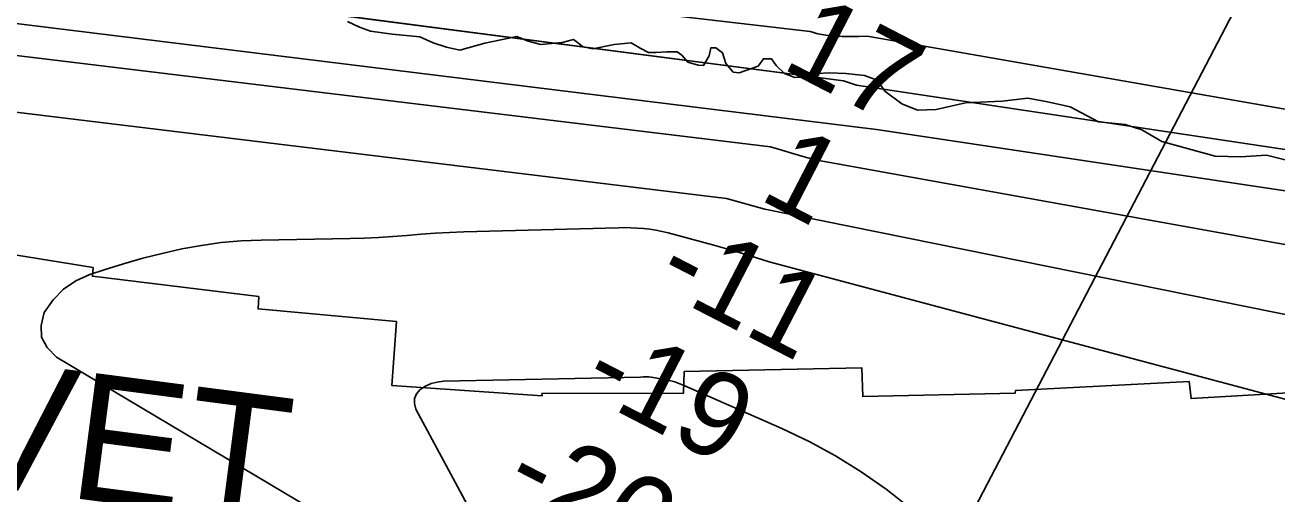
# Model space of a CAD drawing. Extents: x 3161615 to 3199515, y 867541 to 892976.
# Drawn here: x 3184643 to 3185630, y 878219 to 878589 of the extents above; entities that cross this region are included whole.
import ezdxf

# ---------------------------------------------------------------- set-up
doc = ezdxf.new("R2010")
doc.units = 0
for name, color, linetype in [('V-RIVR-EDGE', 7, 'Continuous'), ('V-RIVR-RANG', 7, 'Continuous'), ('V-RRAP-RVMT', 7, 'Continuous'), ('V-RRAP-RVMT-IDEN', 7, 'Continuous'), ('V-TOPO-DPTH', 7, 'Continuous'), ('V-TOPO-MINR', 7, 'Continuous'), ('V-TOPO-WATR', 7, 'Continuous')]:
    doc.layers.add(name, color=color, linetype=linetype)

msp = doc.modelspace()

# ---------------------------------------------------------------- linework, layer by layer
at = {"layer": 'V-RIVR-EDGE'}
for points in [[(3185201.35, 878551.58), (3185195.64, 878558.27), (3185192.8, 878566.86), (3185187.56, 878570.69), (3185183.75, 878570.7), (3185182.3, 878564.51), (3185177.99, 878556.89), (3185173.7, 878556.9), (3185165.6, 878559.3), (3185160.84, 878565.04), (3185157.04, 878567.43), (3185148.93, 878567.45), (3185140.34, 878566.99), (3185134.62, 878567.01), (3185127.95, 878570.36), (3185120.81, 878574.67), (3185107.46, 878573.28), (3185090.76, 878569.98), (3185083.13, 878571.43), (3185075.51, 878577.17), (3185066.45, 878574.81), (3185049.75, 878573.42), (3185039.75, 878575.83), (3185030.69, 878579.66), (3185005.41, 878574.48), (3184985.84, 878568.81), (3184975.36, 878571.22), (3184964.87, 878574.58), (3184954.39, 878579.38), (3184932.46, 878581.34), (3184915.3, 878583.76), (3184906.72, 878587.12), (3184897.2, 878591.44)], [(3185642.76, 878480.87), (3185621.79, 878486.17), (3185601.28, 878484.79), (3185581.25, 878485.31), (3185539.32, 878496.86), (3185523.6, 878505.96), (3185510.26, 878510.29), (3185489.28, 878512.24), (3185466.9, 878524.22), (3185449.26, 878528.08), (3185433.53, 878530.98), (3185413.5, 878528.65), (3185384.41, 878527.29), (3185361.5, 878522.1), (3185346.72, 878521.66), (3185334.33, 878526.46), (3185321, 878536.5), (3185314.83, 878545.1), (3185304.82, 878548.94), (3185290.04, 878550.41), (3185277.17, 878550.92), (3185267.63, 878550.47), (3185260.47, 878547.62), (3185249.98, 878547.17), (3185241.88, 878550.53), (3185235.22, 878556.75), (3185231.41, 878562), (3185225.22, 878562.02), (3185220.91, 878556.3), (3185206.11, 878551.09), (3185201.35, 878551.58)]]:
    msp.add_lwpolyline(points, dxfattribs=at)
at = {"layer": 'V-RIVR-RANG'}
msp.add_line((3185002.74, 877461.96), (3186543.4, 880415.25), dxfattribs=at)
at = {"layer": 'V-RRAP-RVMT'}
msp.add_lwpolyline([(3184576, 878416.88), (3184696.6, 878397.36), (3184696.11, 878390.5), (3184827.26, 878374.45), (3184826.81, 878364.73), (3184935.75, 878354.81), (3184932.17, 878304.42), (3185050.6, 878296.17), (3185050.48, 878298.01), (3185162.27, 878298.38), (3185162.7, 878315.35), (3185302.67, 878318.39), (3185303.5, 878295.66), (3185423.65, 878298.34), (3185423.91, 878300.34), (3185560.84, 878307.62), (3185562.34, 878294.12), (3185688.48, 878301.62)], dxfattribs=at)
at = {"layer": 'V-TOPO-DPTH'}
for points in [[(3186857.99, 878310.4), (3186121.59, 878417.8), (3185298.6, 878541.34), (3185288.29, 878544.74), (3184367.48, 878664.56), (3184342.82, 878672.4), (3184318.43, 878680.97), (3184294.46, 878690.64), (3183495.13, 878905.25)], [(3183372.85, 878834.84), (3184249.57, 878611.66), (3185230.83, 878492.6), (3185239.59, 878489.92), (3185248.37, 878487.31), (3185257.18, 878484.81), (3185266.01, 878482.39), (3186088.39, 878334.1), (3186116.97, 878329.72), (3186145.49, 878324.91)], [(3186145.49, 878324.91), (3186116.97, 878329.72), (3186088.39, 878334.1), (3185266.01, 878482.39), (3185257.18, 878484.81), (3185248.37, 878487.31), (3185239.59, 878489.92), (3185230.83, 878492.6), (3184249.57, 878611.66), (3183868.69, 878708.62)], [(3186857.99, 878310.4), (3186121.59, 878417.8), (3185298.6, 878541.34), (3185288.29, 878544.74), (3184887.37, 878596.91)], [(3185026.22, 878113.22), (3184667.81, 878326.85), (3184660.45, 878334.27), (3184655.92, 878342.47), (3184655.62, 878351.83), (3184658.16, 878361.97), (3184665.15, 878371.9), (3184673.29, 878380.45), (3184683.16, 878386.93), (3184694.19, 878392.02), (3184705.46, 878395.71), (3184720.57, 878400.38), (3184735.78, 878404.72), (3184751.11, 878408.56), (3184766.53, 878412.08), (3184782.07, 878414.89), (3184797.68, 878417.1), (3184813.39, 878418.41), (3184829.17, 878419.12), (3184899.26, 878420.25), (3184910.49, 878420.56), (3184921.7, 878421.05), (3184932.91, 878421.8), (3184944.1, 878422.72), (3184955.29, 878423.67), (3184966.49, 878424.46), (3184977.7, 878425.03), (3184988.92, 878425.45), (3185110.78, 878428.83), (3185115.75, 878428.88), (3185120.72, 878428.82), (3185125.68, 878428.58), (3185130.63, 878428.23), (3185135.57, 878427.66), (3185140.47, 878426.91), (3185145.32, 878425.91), (3185150.14, 878424.74), (3185186.12, 878414.97), (3185197.06, 878411.9), (3185207.96, 878408.73), (3185218.82, 878405.4), (3185229.65, 878401.95), (3186029.11, 878188.86)], [(3186029.11, 878188.86), (3185229.65, 878401.95), (3185218.82, 878405.4), (3185207.96, 878408.73), (3185197.06, 878411.9), (3185186.12, 878414.97), (3185150.14, 878424.74), (3185145.32, 878425.91), (3185140.47, 878426.91), (3185135.57, 878427.66), (3185130.63, 878428.23), (3185125.68, 878428.58), (3185120.72, 878428.82), (3185115.75, 878428.88), (3185110.78, 878428.83), (3184988.92, 878425.45), (3184977.7, 878425.03), (3184966.49, 878424.46), (3184955.29, 878423.67), (3184944.1, 878422.72), (3184932.91, 878421.8), (3184921.7, 878421.05), (3184910.49, 878420.56), (3184899.26, 878420.25), (3184829.17, 878419.12), (3184813.39, 878418.41), (3184797.68, 878417.1), (3184782.07, 878414.89), (3184766.53, 878412.08), (3184751.11, 878408.56), (3184735.78, 878404.72), (3184720.57, 878400.38), (3184705.46, 878395.71), (3184694.19, 878392.02), (3184683.16, 878386.93), (3184673.29, 878380.45), (3184665.15, 878371.9), (3184658.16, 878361.97), (3184655.62, 878351.83), (3184655.92, 878342.47), (3184660.45, 878334.27), (3184667.81, 878326.85), (3185026.22, 878113.22)], [(3185024.59, 878148.98), (3184951.13, 878285.82), (3184949.98, 878290.09), (3184949.96, 878294.11), (3184951.64, 878297.77), (3184954.44, 878301.18), (3184958.7, 878303.84), (3184963.17, 878305.91), (3184967.95, 878307.09), (3184972.94, 878307.68), (3185128.32, 878311.05), (3185130.5, 878311.11), (3185134.87, 878311.17)], [(3185134.87, 878311.17), (3185130.5, 878311.11), (3185128.32, 878311.05), (3184972.94, 878307.68), (3184967.95, 878307.09), (3184963.17, 878305.91), (3184958.7, 878303.84), (3184954.44, 878301.18), (3184951.64, 878297.77), (3184949.96, 878294.11), (3184949.98, 878290.09), (3184951.13, 878285.82), (3185024.59, 878148.98)], [(3185134.87, 878311.17), (3185137.03, 878310.91), (3185146.97, 878309.18), (3185151.15, 878308.3), (3185155.27, 878307.21), (3185159.3, 878305.83), (3185163.27, 878304.25), (3185239.69, 878270.6), (3185261.18, 878260.25), (3185282.12, 878248.96), (3185302.24, 878236.27), (3185321.82, 878222.64), (3185340.68, 878207.96)], [(3185340.68, 878207.96), (3185321.82, 878222.64), (3185302.24, 878236.27), (3185282.12, 878248.96), (3185261.18, 878260.25), (3185239.69, 878270.6), (3185163.27, 878304.25), (3185159.3, 878305.83), (3185155.27, 878307.21), (3185151.15, 878308.3), (3185146.97, 878309.18), (3185137.03, 878310.91), (3185134.87, 878311.17)]]:
    msp.add_lwpolyline(points, dxfattribs=at)
at = {"layer": 'V-TOPO-MINR'}
for points in [[(3186226.25, 878419.23), (3185306.84, 878580.02), (3185300.35, 878579.71), (3185293.86, 878579.57), (3185287.37, 878579.68), (3185280.88, 878579.96), (3185274.46, 878580.68), (3185268.14, 878581.81), (3185261.95, 878583.56), (3184409.75, 878682.73), (3184405.82, 878683.13), (3184401.96, 878683.97), (3184398.15, 878685.1), (3184353.02, 878701.32), (3184344.57, 878704.61), (3184336.26, 878708.18), (3184328.14, 878712.18), (3184320.15, 878716.47), (3183479.79, 879008.28)], [(3186147.3, 878379.33), (3186128.68, 878384.14), (3185314.4, 878506.38), (3184277.18, 878634.38), (3183394.09, 878877.45)], [(3186145.49, 878324.91), (3186116.97, 878329.72), (3186088.39, 878334.1), (3185266.01, 878482.39), (3185257.18, 878484.81), (3185248.37, 878487.31), (3185239.59, 878489.92), (3185230.83, 878492.6), (3184249.57, 878611.66), (3183372.85, 878834.84)], [(3186310.84, 878220.53), (3186124.55, 878262.2), (3186118.41, 878263.58), (3186112.27, 878264.96), (3186106.13, 878266.36), (3186099.99, 878267.77), (3186099.56, 878267.87), (3186093.62, 878269.1), (3186087.65, 878270.16), (3186081.64, 878270.96), (3186075.61, 878271.59), (3185226.17, 878443.57), (3185196.03, 878451.74), (3184263.36, 878565.12), (3184248.05, 878570.76)], [(3186029.11, 878188.86), (3185229.65, 878401.95), (3185218.82, 878405.4), (3185207.96, 878408.73), (3185197.06, 878411.9), (3185186.12, 878414.97), (3185150.14, 878424.74), (3185145.32, 878425.91), (3185140.47, 878426.91), (3185135.57, 878427.66), (3185130.63, 878428.23), (3185125.68, 878428.58), (3185120.72, 878428.82), (3185115.75, 878428.88), (3185110.78, 878428.83), (3184988.92, 878425.45), (3184977.7, 878425.03), (3184966.49, 878424.46), (3184955.29, 878423.67), (3184944.1, 878422.72), (3184932.91, 878421.8), (3184921.7, 878421.05), (3184910.49, 878420.56), (3184899.26, 878420.25), (3184829.17, 878419.12), (3184813.39, 878418.41), (3184797.68, 878417.1), (3184782.07, 878414.89), (3184766.53, 878412.08), (3184751.11, 878408.56), (3184735.78, 878404.72), (3184720.57, 878400.38), (3184705.46, 878395.71), (3184694.19, 878392.02), (3184683.16, 878386.93), (3184673.29, 878380.45), (3184665.15, 878371.9), (3184658.16, 878361.97), (3184655.62, 878351.83), (3184655.92, 878342.47), (3184660.45, 878334.27), (3184667.81, 878326.85), (3185026.22, 878113.22)], [(3185134.87, 878311.17), (3185130.5, 878311.11), (3185128.32, 878311.05), (3184972.94, 878307.68), (3184967.95, 878307.09), (3184963.17, 878305.91), (3184958.7, 878303.84), (3184954.44, 878301.18), (3184951.64, 878297.77), (3184949.96, 878294.11), (3184949.98, 878290.09), (3184951.13, 878285.82), (3185024.59, 878148.98)], [(3185340.68, 878207.96), (3185321.82, 878222.64), (3185302.24, 878236.27), (3185282.12, 878248.96), (3185261.18, 878260.25), (3185239.69, 878270.6), (3185163.27, 878304.25), (3185159.3, 878305.83), (3185155.27, 878307.21), (3185151.15, 878308.3), (3185146.97, 878309.18), (3185137.03, 878310.91), (3185134.87, 878311.17)]]:
    msp.add_lwpolyline(points, dxfattribs=at)
at = {"layer": 'V-TOPO-WATR'}
msp.add_lwpolyline([(3186857.99, 878310.4), (3186121.59, 878417.8), (3185298.6, 878541.34), (3185288.29, 878544.74), (3184367.48, 878664.56), (3184342.82, 878672.4), (3184318.43, 878680.97), (3184294.46, 878690.64), (3183495.13, 878905.25)], dxfattribs=at)

# ---------------------------------------------------------------- texts
at = {"layer": 'V-RIVR-RANG'}
for s, p in [('17', (3185238.07, 878555.32)), ('1', (3185220.33, 878451.93)), ('-11', (3185137.2, 878382.32)), ('-19', (3185078.91, 878299.88)), ('-26', (3185017.58, 878219.01))]:
    msp.add_text(s, height=67, rotation=332.67806, dxfattribs=at).set_placement(p)
at = {"layer": 'V-RRAP-RVMT-IDEN'}
msp.add_text('REVET.', height=100, rotation=352.57072, dxfattribs=at).set_placement((3184402.68, 878251.92))

doc.saveas('drawing.dxf')
